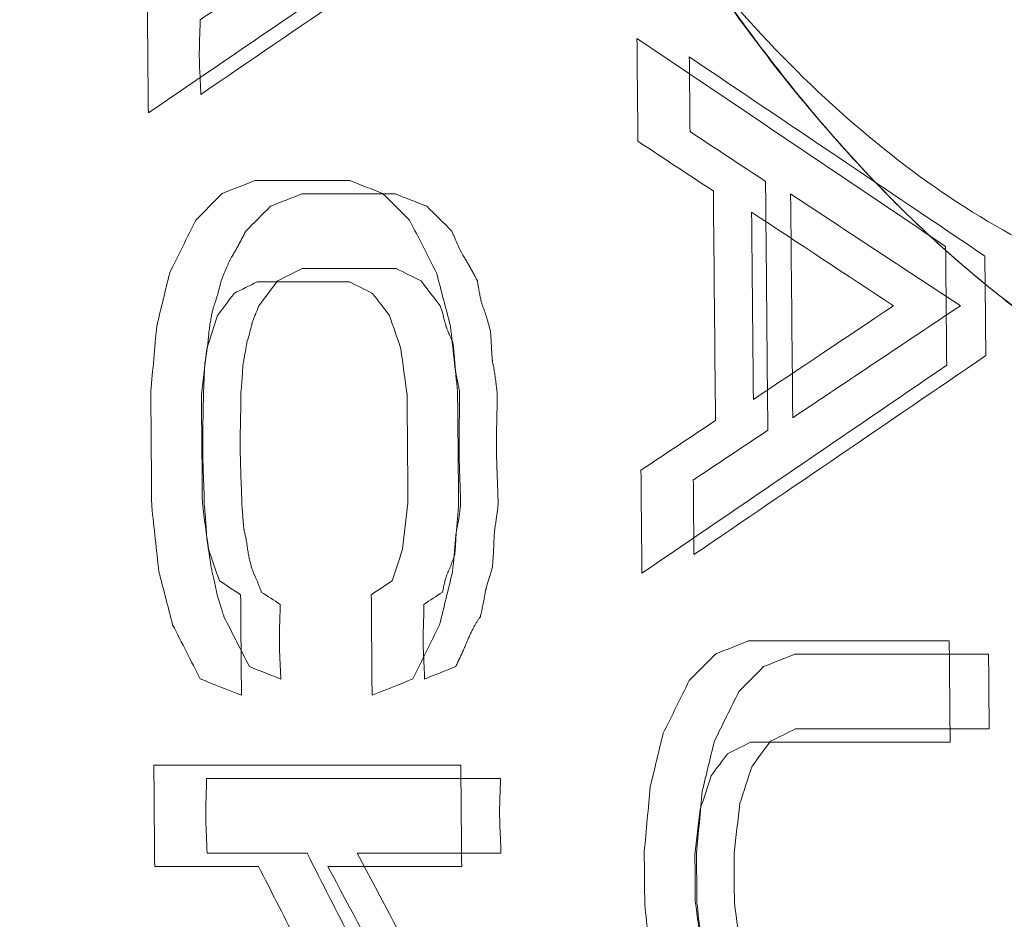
# Model space of a CAD drawing. Header units: millimetres. Extents: x -10 to 594, y 0 to 420.
# Tile 402 of 656: x 203.805 to 203.93, y 281.592 to 281.707. Entities that reach past the tile are written whole.
import ezdxf

# ---------------------------------------------------------------- set-up
doc = ezdxf.new("R2010")
doc.units = ezdxf.units.MM
doc.layers.add('1', color=7, linetype='Continuous', true_color=0xffffff)

msp = doc.modelspace()

# ---------------------------------------------------------------- linework, layer by layer
at = {"layer": '1', "color": 155, "linetype": 'Continuous', "lineweight": 18}
for points, knots in [([(203.87674, 278.47357), (203.79781, 278.47341), (203.64099, 278.50646), (203.34149, 278.70034), (203.01215, 279.17146), (202.74375, 280.01789), (202.64785, 281.01625), (202.74375, 282.01461), (203.01215, 282.86104), (203.34149, 283.33215), (203.64099, 283.52603), (203.79781, 283.55909), (203.87674, 283.55892)], [0, 0, 0, 0, 0.0625, 0.125, 0.25, 0.375, 0.5, 0.625, 0.75, 0.875, 0.9375, 1, 1, 1, 1]), ([(203.87674, 283.55892), (203.79781, 283.55909), (203.64099, 283.52603), (203.34149, 283.33215), (203.01215, 282.86104), (202.74375, 282.01461), (202.64785, 281.01625), (202.74375, 280.01789), (203.01215, 279.17146), (203.34149, 278.70034), (203.64099, 278.50646), (203.79781, 278.47341), (203.87674, 278.47357)], [0, 0, 0, 0, 0.0625, 0.125, 0.25, 0.375, 0.5, 0.625, 0.75, 0.875, 0.9375, 1, 1, 1, 1]), ([(203.89065, 278.4889), (203.81225, 278.48873), (203.6565, 278.52159), (203.35905, 278.7143), (203.032, 279.18258), (202.76552, 280.0239), (202.67033, 281.01625), (202.76552, 282.00859), (203.032, 282.84992), (203.35905, 283.31819), (203.6565, 283.51091), (203.81225, 283.54376), (203.89065, 283.54359)], [0, 0, 0, 0, 0.0625, 0.125, 0.25, 0.375, 0.5, 0.625, 0.75, 0.875, 0.9375, 1, 1, 1, 1]), ([(203.89065, 283.54359), (203.81225, 283.54376), (203.6565, 283.51091), (203.35905, 283.31819), (203.032, 282.84992), (202.76552, 282.00859), (202.67033, 281.01625), (202.76552, 280.0239), (203.032, 279.18258), (203.35905, 278.7143), (203.6565, 278.52159), (203.81225, 278.48873), (203.89065, 278.4889)], [0, 0, 0, 0, 0.0625, 0.125, 0.25, 0.375, 0.5, 0.625, 0.75, 0.875, 0.9375, 1, 1, 1, 1]), ([(203.9277, 283.34978), (203.85515, 283.34994), (203.71099, 283.3196), (203.43567, 283.14166), (203.13328, 282.7093), (202.88785, 281.93249), (202.80052, 281.01625), (202.88785, 280.1), (203.13328, 279.32319), (203.43567, 278.89083), (203.71099, 278.71289), (203.85515, 278.68255), (203.9277, 278.68271)], [0, 0, 0, 0, 0.0625, 0.125, 0.25, 0.375, 0.5, 0.625, 0.75, 0.875, 0.9375, 1, 1, 1, 1]), ([(203.9277, 278.68271), (203.85515, 278.68255), (203.71099, 278.71289), (203.43567, 278.89083), (203.13328, 279.32319), (202.88785, 280.1), (202.80052, 281.01625), (202.88785, 281.93249), (203.13328, 282.7093), (203.43567, 283.14166), (203.71099, 283.3196), (203.85515, 283.34994), (203.9277, 283.34978)], [0, 0, 0, 0, 0.0625, 0.125, 0.25, 0.375, 0.5, 0.625, 0.75, 0.875, 0.9375, 1, 1, 1, 1]), ([(204.40352, 278.79375), (204.33394, 278.7936), (204.19588, 278.82249), (203.93276, 278.99196), (203.64432, 279.40375), (203.41025, 280.1436), (203.32698, 281.01625), (203.41025, 281.88889), (203.64432, 282.62874), (203.93276, 283.04053), (204.19588, 283.21), (204.33394, 283.23889), (204.40352, 283.23875)], [0, 0, 0, 0, 0.0625, 0.125, 0.25, 0.375, 0.5, 0.625, 0.75, 0.875, 0.9375, 1, 1, 1, 1]), ([(204.40352, 283.23875), (204.40271, 283.23875), (204.40107, 283.23875), (204.39862, 283.23873), (204.39617, 283.23871), (204.39372, 283.23867), (204.39127, 283.23862), (204.38882, 283.23856), (204.38637, 283.23849), (204.38392, 283.23841), (204.38148, 283.23831), (204.37903, 283.2382), (204.37658, 283.23808), (204.37414, 283.23795), (204.37169, 283.23781), (204.36925, 283.23765), (204.36681, 283.23748), (204.36437, 283.2373), (204.36193, 283.23711), (204.35949, 283.23691), (204.35705, 283.23669), (204.35461, 283.23646), (204.35217, 283.23622), (204.34973, 283.23597), (204.34729, 283.23571), (204.34486, 283.23543), (204.34242, 283.23515), (204.33999, 283.23485), (204.33755, 283.23453), (204.33512, 283.23421), (204.33269, 283.23388), (204.33026, 283.23353), (204.32782, 283.23317), (204.32539, 283.2328), (204.32296, 283.23242), (204.32053, 283.23202), (204.31811, 283.23161), (204.31568, 283.2312), (204.31325, 283.23076), (204.31082, 283.23032), (204.3084, 283.22987), (204.30597, 283.2294), (204.30355, 283.22892), (204.30113, 283.22843), (204.2987, 283.22793), (204.29628, 283.22741), (204.29386, 283.22689), (204.29144, 283.22635), (204.28902, 283.2258), (204.2866, 283.22524), (204.28418, 283.22466), (204.28176, 283.22408), (204.27934, 283.22348), (204.27692, 283.22287), (204.27451, 283.22225), (204.27209, 283.22161), (204.26968, 283.22097), (204.26726, 283.22031), (204.26485, 283.21964), (204.26243, 283.21896), (204.26002, 283.21827), (204.25761, 283.21756), (204.2552, 283.21684), (204.25279, 283.21611), (204.25038, 283.21537), (204.24797, 283.21462), (204.24556, 283.21385), (204.24315, 283.21308), (204.24074, 283.21229), (204.23834, 283.21149), (204.23593, 283.21067), (204.23352, 283.20985), (204.23112, 283.20901), (204.22871, 283.20816), (204.22631, 283.2073), (204.22391, 283.20643), (204.2215, 283.20555), (204.2191, 283.20465), (204.2167, 283.20374), (204.2143, 283.20282), (204.2119, 283.20189), (204.2095, 283.20094), (204.2071, 283.19999), (204.2047, 283.19902), (204.2023, 283.19804), (204.1999, 283.19705), (204.18479, 283.19072), (204.15713, 283.17787), (204.1173, 283.15582), (204.07802, 283.13051), (204.03929, 283.10193), (203.99797, 283.06746), (203.95432, 283.02621), (203.90866, 282.97716), (203.86414, 282.9233), (203.82084, 282.86476), (203.77892, 282.80184), (203.73854, 282.73473), (203.69979, 282.66355), (203.6627, 282.5884), (203.62734, 282.50947), (203.59381, 282.42691), (203.56215, 282.34083), (203.52913, 282.2415), (203.49572, 282.1281), (203.46318, 281.99979), (203.43707, 281.87842), (203.41636, 281.76547), (203.40009, 281.66198), (203.38623, 281.55674), (203.37481, 281.44998), (203.36586, 281.34218), (203.35944, 281.23381), (203.35559, 281.12513), (203.35431, 281.01625), (203.35559, 280.90737), (203.35944, 280.79869), (203.36586, 280.69032), (203.37481, 280.58252), (203.38623, 280.47576), (203.40009, 280.37052), (203.41635, 280.26703), (203.435, 280.16536), (203.45597, 280.06574), (203.47923, 279.96839), (203.50473, 279.87344), (203.53242, 279.78108), (203.56215, 279.69166), (203.5938, 279.60559), (203.62734, 279.52303), (203.66269, 279.44409), (203.69978, 279.36894), (203.73854, 279.29777), (203.77891, 279.23066), (203.82084, 279.16773), (203.86414, 279.1092), (203.90865, 279.05534), (203.95432, 279.00629), (204.00109, 278.96208), (204.04887, 278.92281), (204.09755, 278.8886), (204.14711, 278.8595), (204.18209, 278.84287), (204.20193, 278.8346), (204.20637, 278.83279), (204.2108, 278.83103), (204.21523, 278.8293), (204.21967, 278.82762), (204.22411, 278.82598), (204.22855, 278.82438), (204.233, 278.82282), (204.23744, 278.8213), (204.24189, 278.81982), (204.24634, 278.81838), (204.25079, 278.81698), (204.25525, 278.81563), (204.2597, 278.81431), (204.26416, 278.81304), (204.26862, 278.8118), (204.27309, 278.81061), (204.27755, 278.80946), (204.28202, 278.80834), (204.28649, 278.80727), (204.29096, 278.80624), (204.29543, 278.80525), (204.29991, 278.8043), (204.30439, 278.8034), (204.30887, 278.80253), (204.31335, 278.8017), (204.31784, 278.80092), (204.32233, 278.80017), (204.32682, 278.79947), (204.33131, 278.79881), (204.33581, 278.79818), (204.3403, 278.7976), (204.3448, 278.79706), (204.34931, 278.79656), (204.35381, 278.7961), (204.35832, 278.79568), (204.36283, 278.7953), (204.36734, 278.79497), (204.37185, 278.79467), (204.37637, 278.79442), (204.38089, 278.7942), (204.38541, 278.79403), (204.38994, 278.79389), (204.39446, 278.7938), (204.39899, 278.79375), (204.40201, 278.79375), (204.40352, 278.79375)], [0, 0, 0, 0, 0.000746, 0.001492, 0.002237, 0.002983, 0.003728, 0.004473, 0.005218, 0.005962, 0.006707, 0.007451, 0.008195, 0.008939, 0.009683, 0.010427, 0.01117, 0.011913, 0.012657, 0.0134, 0.014143, 0.014885, 0.015628, 0.016371, 0.017113, 0.017855, 0.018598, 0.01934, 0.020082, 0.020824, 0.021566, 0.022307, 0.023049, 0.023791, 0.024532, 0.025274, 0.026015, 0.026757, 0.027498, 0.028239, 0.02898, 0.029722, 0.030463, 0.031204, 0.031945, 0.032686, 0.033427, 0.034168, 0.034909, 0.03565, 0.036391, 0.037132, 0.037874, 0.038615, 0.039356, 0.040097, 0.040838, 0.041579, 0.04232, 0.043062, 0.043803, 0.044545, 0.045286, 0.046027, 0.046769, 0.047511, 0.048252, 0.048994, 0.049736, 0.050478, 0.05122, 0.051962, 0.052705, 0.053447, 0.054189, 0.054932, 0.055675, 0.056418, 0.057161, 0.057904, 0.058647, 0.05939, 0.060134, 0.060878, 0.061621, 0.062365, 0.06311, 0.075698, 0.088229, 0.100725, 0.113207, 0.125697, 0.14129, 0.156857, 0.172441, 0.188081, 0.20372, 0.219302, 0.234867, 0.250452, 0.266047, 0.281627, 0.297231, 0.312895, 0.333766, 0.354549, 0.375329, 0.390906, 0.406468, 0.422052, 0.437697, 0.453344, 0.468917, 0.484456, 0.499999, 0.515541, 0.531079, 0.546652, 0.5623, 0.577944, 0.593528, 0.60909, 0.624668, 0.640257, 0.655835, 0.67144, 0.687107, 0.70277, 0.718373, 0.733954, 0.74955, 0.765134, 0.780698, 0.796281, 0.811921, 0.82756, 0.843143, 0.858711, 0.874306, 0.889914, 0.905519, 0.921164, 0.93689, 0.938265, 0.93964, 0.941013, 0.942387, 0.94376, 0.945132, 0.946504, 0.947876, 0.949247, 0.950618, 0.951989, 0.953359, 0.954729, 0.956099, 0.957469, 0.958839, 0.960208, 0.961578, 0.962947, 0.964317, 0.965686, 0.967055, 0.968425, 0.969794, 0.971164, 0.972534, 0.973903, 0.975274, 0.976644, 0.978014, 0.979385, 0.980756, 0.982128, 0.9835, 0.984872, 0.986244, 0.987618, 0.988991, 0.990365, 0.99174, 0.993115, 0.994491, 0.995867, 0.997244, 0.998622, 1, 1, 1, 1]), ([(203.82788, 281.70681), (203.82788, 281.70672), (203.82788, 281.70653), (203.82788, 281.70622), (203.82787, 281.70585), (203.82786, 281.70542), (203.82784, 281.70494), (203.82782, 281.70439), (203.8278, 281.70379), (203.82779, 281.70318), (203.82778, 281.7026), (203.82778, 281.70184), (203.82781, 281.70087), (203.82786, 281.69982), (203.82791, 281.69892), (203.82794, 281.69826), (203.82796, 281.69773), (203.82797, 281.69742), (203.82797, 281.69728)], [0, 0, 0, 0, 0.026864, 0.059661, 0.098407, 0.143112, 0.193783, 0.250425, 0.318043, 0.382216, 0.442978, 0.500371, 0.618158, 0.750124, 0.832622, 0.90175, 0.95753, 1, 1, 1, 1]), ([(203.8528, 281.68458), (203.85001, 281.68458), (203.84602, 281.68458), (203.84203, 281.68458), (203.84084, 281.68458)], [0, 0, 0, 0, 0.7, 1, 1, 1, 1]), ([(203.8337, 281.67982), (203.83361, 281.67964), (203.83343, 281.67928), (203.83316, 281.67875), (203.83289, 281.67823), (203.83261, 281.67774), (203.83234, 281.67725), (203.8321, 281.67684), (203.8319, 281.67649), (203.83173, 281.67618), (203.83156, 281.67585), (203.8314, 281.6755), (203.83123, 281.67513), (203.83106, 281.67475), (203.8309, 281.67434), (203.83073, 281.67391), (203.83062, 281.67362), (203.83057, 281.67347)], [0, 0, 0, 0, 0.086139, 0.171177, 0.255132, 0.338023, 0.419869, 0.50069, 0.550497, 0.601619, 0.654106, 0.708003, 0.763351, 0.820191, 0.878557, 0.938483, 1, 1, 1, 1]), ([(203.86326, 281.67347), (203.86316, 281.67365), (203.86298, 281.67402), (203.86269, 281.67454), (203.86241, 281.67506), (203.86213, 281.67555), (203.86185, 281.67603), (203.8616, 281.67643), (203.86139, 281.67678), (203.86122, 281.67709), (203.86104, 281.67742), (203.86087, 281.67776), (203.8607, 281.67813), (203.86053, 281.67853), (203.86036, 281.67894), (203.86018, 281.67937), (203.86007, 281.67967), (203.86001, 281.67982)], [0, 0, 0, 0, 0.086397, 0.171589, 0.255595, 0.338438, 0.420138, 0.50072, 0.549992, 0.6007, 0.652899, 0.70664, 0.761971, 0.818935, 0.877571, 0.937915, 1, 1, 1, 1]), ([(203.84092, 281.67506), (203.84212, 281.67506), (203.8461, 281.67506), (203.85009, 281.67506), (203.85288, 281.67506)], [0, 0, 0, 0, 0.3, 1, 1, 1, 1]), ([(203.83057, 281.67347), (203.83052, 281.67327), (203.83043, 281.67289), (203.83028, 281.67233), (203.83013, 281.67181), (203.82999, 281.67131), (203.82984, 281.67085), (203.82972, 281.67049), (203.82963, 281.67022), (203.82956, 281.67001), (203.8295, 281.66978), (203.82944, 281.66952), (203.82938, 281.66925), (203.82932, 281.66895), (203.82926, 281.66863), (203.8292, 281.66828), (203.82914, 281.66792), (203.82909, 281.66753), (203.82905, 281.66726), (203.82903, 281.66712)], [0, 0, 0, 0, 0.092332, 0.181001, 0.266058, 0.347561, 0.425575, 0.500177, 0.531738, 0.565893, 0.602727, 0.642311, 0.6847, 0.729939, 0.778066, 0.829111, 0.883101, 0.940058, 1, 1, 1, 1]), ([(203.86491, 281.66712), (203.86486, 281.66729), (203.86478, 281.66762), (203.86464, 281.66811), (203.86451, 281.66857), (203.86437, 281.669), (203.86424, 281.66941), (203.86411, 281.6698), (203.86399, 281.6701), (203.8639, 281.67035), (203.86384, 281.67055), (203.86377, 281.67078), (203.86371, 281.67103), (203.86365, 281.67131), (203.86358, 281.67161), (203.86352, 281.67194), (203.86345, 281.67228), (203.86339, 281.67266), (203.86332, 281.67306), (203.86328, 281.67333), (203.86326, 281.67347)], [0, 0, 0, 0, 0.079863, 0.156843, 0.230975, 0.302298, 0.370857, 0.436699, 0.499882, 0.530605, 0.564076, 0.60039, 0.639627, 0.681846, 0.727097, 0.77542, 0.826846, 0.881404, 0.939116, 1, 1, 1, 1]), ([(203.83383, 281.66553), (203.83385, 281.66561), (203.8339, 281.66577), (203.83398, 281.66602), (203.83405, 281.66628), (203.83413, 281.66655), (203.8342, 281.66683), (203.83428, 281.66712), (203.83435, 281.66742), (203.83443, 281.66773), (203.83448, 281.66798), (203.83453, 281.66815), (203.83457, 281.66827), (203.83462, 281.6684), (203.83468, 281.66856), (203.83475, 281.66875), (203.83484, 281.66896), (203.83495, 281.66922), (203.83508, 281.66952), (203.83521, 281.66982), (203.8353, 281.67007), (203.83536, 281.67023), (203.83538, 281.6703)], [0, 0, 0, 0, 0.049202, 0.099905, 0.152127, 0.20589, 0.261209, 0.3181, 0.376578, 0.436656, 0.498347, 0.516307, 0.540091, 0.569797, 0.605474, 0.64715, 0.694843, 0.748564, 0.831488, 0.901004, 0.95715, 1, 1, 1, 1]), ([(203.8585, 281.6703), (203.85853, 281.67022), (203.85858, 281.67006), (203.85866, 281.66981), (203.85874, 281.66955), (203.85883, 281.66928), (203.85891, 281.669), (203.85899, 281.66871), (203.85907, 281.66841), (203.85915, 281.6681), (203.85921, 281.66785), (203.85926, 281.66768), (203.85929, 281.66757), (203.85935, 281.66743), (203.85941, 281.66727), (203.85949, 281.66708), (203.85958, 281.66687), (203.8597, 281.66661), (203.85983, 281.66631), (203.85996, 281.66601), (203.86006, 281.66576), (203.86012, 281.6656), (203.86014, 281.66553)], [0, 0, 0, 0, 0.049467, 0.100378, 0.152749, 0.206599, 0.261942, 0.318792, 0.377163, 0.437067, 0.498514, 0.516309, 0.539995, 0.569657, 0.60534, 0.647066, 0.694851, 0.748706, 0.831539, 0.901005, 0.957137, 1, 1, 1, 1]), ([(203.82903, 281.66712), (203.82901, 281.66697), (203.82899, 281.66666), (203.82894, 281.66622), (203.8289, 281.6658), (203.82885, 281.6654), (203.82881, 281.66502), (203.82876, 281.66466), (203.82872, 281.66433), (203.82867, 281.66402), (203.82863, 281.66372), (203.82858, 281.66346), (203.82854, 281.66326), (203.82852, 281.66311), (203.8285, 281.66299), (203.82849, 281.66284), (203.82848, 281.66265), (203.82846, 281.66243), (203.82845, 281.66217), (203.82844, 281.66188), (203.82842, 281.66155), (203.8284, 281.6611), (203.82838, 281.66057), (203.82835, 281.66001), (203.82833, 281.65956), (203.82831, 281.6593), (203.8283, 281.65918)], [0, 0, 0, 0, 0.058501, 0.114373, 0.167621, 0.218255, 0.266282, 0.311714, 0.354564, 0.394847, 0.432582, 0.46779, 0.500499, 0.51125, 0.526175, 0.545338, 0.568767, 0.59648, 0.628485, 0.664788, 0.705394, 0.750305, 0.832734, 0.901807, 0.957546, 1, 1, 1, 1]), ([(203.86578, 281.65918), (203.86576, 281.65934), (203.86572, 281.65965), (203.86567, 281.6601), (203.86562, 281.66052), (203.86557, 281.66092), (203.86551, 281.6613), (203.86546, 281.66166), (203.86541, 281.66199), (203.86536, 281.6623), (203.86531, 281.66258), (203.86526, 281.66284), (203.86521, 281.66303), (203.86519, 281.66316), (203.86517, 281.66327), (203.86516, 281.66339), (203.86514, 281.66355), (203.86513, 281.66374), (203.86511, 281.66396), (203.8651, 281.6642), (203.86508, 281.66447), (203.86506, 281.66478), (203.86504, 281.66521), (203.86501, 281.66573), (203.86498, 281.66629), (203.86495, 281.66674), (203.86492, 281.66701), (203.86491, 281.66712)], [0, 0, 0, 0, 0.059308, 0.115812, 0.16952, 0.22044, 0.268584, 0.313963, 0.356593, 0.396492, 0.433682, 0.468189, 0.500048, 0.509542, 0.522397, 0.538676, 0.55841, 0.581615, 0.6083, 0.638474, 0.67214, 0.709302, 0.749963, 0.832574, 0.901761, 0.957552, 1, 1, 1, 1]), ([(203.83308, 281.65918), (203.83309, 281.65927), (203.83311, 281.65944), (203.83314, 281.65972), (203.83317, 281.66003), (203.83319, 281.66036), (203.83322, 281.66072), (203.83325, 281.66111), (203.83327, 281.66152), (203.8333, 281.66197), (203.83331, 281.66231), (203.83333, 281.66254), (203.83334, 281.66267), (203.83336, 281.66283), (203.83339, 281.66301), (203.83343, 281.66322), (203.83347, 281.66345), (203.83351, 281.66371), (203.83358, 281.66406), (203.83365, 281.66446), (203.83373, 281.66489), (203.83379, 281.66523), (203.83381, 281.66544), (203.83383, 281.66553)], [0, 0, 0, 0, 0.039322, 0.082646, 0.129992, 0.181376, 0.236812, 0.296308, 0.359873, 0.427514, 0.499236, 0.515692, 0.536293, 0.561106, 0.59017, 0.623509, 0.661138, 0.703067, 0.749305, 0.832073, 0.901411, 0.957361, 1, 1, 1, 1]), ([(203.86014, 281.66553), (203.86015, 281.66545), (203.86017, 281.66527), (203.86021, 281.66499), (203.86024, 281.66468), (203.86027, 281.66435), (203.8603, 281.66398), (203.86034, 281.6636), (203.86037, 281.66318), (203.8604, 281.66274), (203.86043, 281.66239), (203.86045, 281.66215), (203.86047, 281.66199), (203.8605, 281.6618), (203.86054, 281.66158), (203.86059, 281.66132), (203.86064, 281.66104), (203.86072, 281.66067), (203.8608, 281.66025), (203.86089, 281.65983), (203.86095, 281.65948), (203.86098, 281.65927), (203.86099, 281.65918)], [0, 0, 0, 0, 0.039808, 0.083513, 0.131134, 0.182686, 0.238182, 0.29763, 0.361039, 0.428416, 0.499764, 0.51868, 0.543101, 0.573113, 0.608758, 0.650063, 0.697043, 0.749712, 0.832299, 0.901513, 0.957389, 1, 1, 1, 1]), ([(203.8283, 281.65918), (203.8283, 281.65906), (203.8283, 281.65877), (203.8283, 281.6583), (203.82829, 281.65775), (203.82828, 281.65711), (203.82827, 281.65639), (203.82825, 281.65555), (203.82823, 281.65466), (203.82822, 281.65374), (203.82822, 281.65287), (203.82822, 281.65174), (203.82825, 281.65028), (203.8283, 281.6487), (203.82835, 281.64735), (203.82839, 281.64636), (203.82841, 281.64557), (203.82841, 281.6451), (203.82842, 281.6449)], [0, 0, 0, 0, 0.026778, 0.059523, 0.098242, 0.142939, 0.193616, 0.250276, 0.317814, 0.381986, 0.442806, 0.500291, 0.618027, 0.75016, 0.832608, 0.901725, 0.957517, 1, 1, 1, 1]), ([(203.8332, 281.6449), (203.8332, 281.64502), (203.8332, 281.64531), (203.83319, 281.64578), (203.83317, 281.64633), (203.83315, 281.64696), (203.83312, 281.64769), (203.83309, 281.64852), (203.83306, 281.64941), (203.83303, 281.65033), (203.83301, 281.6512), (203.833, 281.65232), (203.833, 281.65379), (203.83303, 281.65537), (203.83306, 281.65672), (203.83307, 281.65771), (203.83308, 281.65851), (203.83308, 281.65898), (203.83308, 281.65918)], [0, 0, 0, 0, 0.026851, 0.05961, 0.098284, 0.142877, 0.193393, 0.249834, 0.317662, 0.381905, 0.442579, 0.499701, 0.617941, 0.749707, 0.832465, 0.901759, 0.957598, 1, 1, 1, 1]), ([(203.86099, 281.65918), (203.86099, 281.65906), (203.86099, 281.65877), (203.86099, 281.6583), (203.86098, 281.65775), (203.86097, 281.65711), (203.86096, 281.65639), (203.86094, 281.65555), (203.86093, 281.65466), (203.86092, 281.65374), (203.86091, 281.65287), (203.86092, 281.65174), (203.86094, 281.65028), (203.861, 281.6487), (203.86105, 281.64735), (203.86108, 281.64636), (203.8611, 281.64557), (203.86111, 281.6451), (203.86111, 281.6449)], [0, 0, 0, 0, 0.026782, 0.05953, 0.098252, 0.142951, 0.193631, 0.250294, 0.317833, 0.382005, 0.442825, 0.500309, 0.618042, 0.75017, 0.832616, 0.901729, 0.957519, 1, 1, 1, 1]), ([(203.8659, 281.6449), (203.8659, 281.64502), (203.86589, 281.64531), (203.86588, 281.64578), (203.86587, 281.64633), (203.86584, 281.64696), (203.86582, 281.64769), (203.86578, 281.64852), (203.86575, 281.64941), (203.86572, 281.65033), (203.8657, 281.6512), (203.86569, 281.65232), (203.86569, 281.65379), (203.86572, 281.65537), (203.86575, 281.65672), (203.86577, 281.65771), (203.86578, 281.65851), (203.86578, 281.65898), (203.86578, 281.65918)], [0, 0, 0, 0, 0.02685, 0.059607, 0.098279, 0.142871, 0.193385, 0.249823, 0.317649, 0.38189, 0.442562, 0.499683, 0.617921, 0.749688, 0.83245, 0.901749, 0.957592, 1, 1, 1, 1]), ([(203.82842, 281.6449), (203.82843, 281.64479), (203.82845, 281.64456), (203.82849, 281.64421), (203.82852, 281.64382), (203.82855, 281.6434), (203.82859, 281.64295), (203.82862, 281.64248), (203.82866, 281.64197), (203.82869, 281.64143), (203.82871, 281.64101), (203.82874, 281.6407), (203.82876, 281.64051), (203.82879, 281.64027), (203.82883, 281.63999), (203.82887, 281.63967), (203.82893, 281.6393), (203.82901, 281.63883), (203.82909, 281.6383), (203.82917, 281.63777), (203.82924, 281.63733), (203.82927, 281.63707), (203.82928, 281.63696)], [0, 0, 0, 0, 0.040698, 0.085088, 0.133182, 0.184991, 0.24052, 0.299777, 0.362766, 0.429491, 0.499956, 0.51873, 0.543094, 0.573098, 0.608768, 0.65012, 0.697164, 0.749905, 0.832445, 0.901622, 0.95746, 1, 1, 1, 1]), ([(203.83405, 281.63855), (203.83404, 281.63867), (203.834, 281.63891), (203.83395, 281.63926), (203.8339, 281.6396), (203.83385, 281.63992), (203.8338, 281.64022), (203.83375, 281.6405), (203.8337, 281.64076), (203.83365, 281.64101), (203.8336, 281.64124), (203.83355, 281.64145), (203.83351, 281.6416), (203.83348, 281.64172), (203.83347, 281.64181), (203.83345, 281.64194), (203.83344, 281.64209), (203.83342, 281.64227), (203.8334, 281.64248), (203.83338, 281.64271), (203.83336, 281.64298), (203.83334, 281.64335), (203.83331, 281.64378), (203.83327, 281.64423), (203.83324, 281.64459), (203.83321, 281.6448), (203.8332, 281.6449)], [0, 0, 0, 0, 0.058214, 0.113836, 0.166878, 0.217351, 0.265269, 0.310647, 0.353505, 0.393865, 0.431753, 0.467202, 0.500251, 0.511215, 0.526259, 0.545481, 0.568926, 0.596618, 0.628572, 0.664797, 0.7053, 0.750085, 0.832648, 0.901792, 0.957552, 1, 1, 1, 1]), ([(203.86111, 281.6449), (203.8611, 281.64477), (203.86107, 281.64453), (203.86103, 281.64418), (203.86098, 281.64384), (203.86094, 281.64352), (203.86089, 281.64322), (203.86085, 281.64294), (203.8608, 281.64267), (203.86075, 281.64243), (203.86071, 281.6422), (203.86066, 281.64198), (203.86062, 281.64183), (203.8606, 281.64171), (203.86059, 281.64162), (203.86057, 281.64149), (203.86056, 281.64134), (203.86054, 281.64116), (203.86053, 281.64095), (203.86052, 281.64072), (203.8605, 281.64045), (203.86048, 281.64009), (203.86046, 281.63966), (203.86043, 281.63921), (203.8604, 281.63885), (203.86038, 281.63864), (203.86037, 281.63855)], [0, 0, 0, 0, 0.058182, 0.113788, 0.16683, 0.217319, 0.265268, 0.310693, 0.353613, 0.39405, 0.432031, 0.467588, 0.500759, 0.511606, 0.526563, 0.545724, 0.569133, 0.596814, 0.628779, 0.665039, 0.705599, 0.750464, 0.832842, 0.901862, 0.957558, 1, 1, 1, 1]), ([(203.86517, 281.63696), (203.86518, 281.63706), (203.8652, 281.63728), (203.86522, 281.63763), (203.86525, 281.63801), (203.86528, 281.63843), (203.8653, 281.63887), (203.86533, 281.63935), (203.86535, 281.63987), (203.86537, 281.64041), (203.86539, 281.64083), (203.8654, 281.64113), (203.86542, 281.64129), (203.86544, 281.64149), (203.86547, 281.64172), (203.8655, 281.64198), (203.86554, 281.64227), (203.86559, 281.6426), (203.86565, 281.64304), (203.86573, 281.64355), (203.8658, 281.64409), (203.86586, 281.64452), (203.86589, 281.64478), (203.8659, 281.6449)], [0, 0, 0, 0, 0.039405, 0.082811, 0.13023, 0.181675, 0.237152, 0.29667, 0.360233, 0.427845, 0.499511, 0.515982, 0.536621, 0.561472, 0.590562, 0.623906, 0.661515, 0.703395, 0.749552, 0.832289, 0.901587, 0.957473, 1, 1, 1, 1]), ([(203.83569, 281.63378), (203.83564, 281.63393), (203.83554, 281.63421), (203.83538, 281.63462), (203.83523, 281.63501), (203.83508, 281.63537), (203.83493, 281.63571), (203.8348, 281.63598), (203.8347, 281.63619), (203.83463, 281.63637), (203.83456, 281.63657), (203.83449, 281.63679), (203.83441, 281.63703), (203.83434, 281.63729), (203.83427, 281.63757), (203.8342, 281.63788), (203.83412, 281.6382), (203.83408, 281.63843), (203.83405, 281.63855)], [0, 0, 0, 0, 0.090854, 0.178622, 0.263366, 0.345155, 0.424067, 0.500187, 0.536947, 0.576378, 0.618615, 0.663769, 0.711928, 0.763166, 0.817545, 0.875116, 0.935922, 1, 1, 1, 1]), ([(203.86037, 281.63855), (203.86032, 281.6384), (203.86023, 281.63812), (203.86008, 281.63771), (203.85994, 281.63732), (203.85979, 281.63696), (203.85965, 281.63661), (203.85952, 281.63635), (203.85943, 281.63613), (203.85936, 281.63595), (203.85929, 281.63575), (203.85922, 281.63553), (203.85915, 281.63529), (203.85908, 281.63503), (203.85902, 281.63475), (203.85895, 281.63444), (203.85888, 281.63412), (203.85884, 281.6339), (203.85882, 281.63378)], [0, 0, 0, 0, 0.090727, 0.178432, 0.263176, 0.345028, 0.424064, 0.500371, 0.537397, 0.577033, 0.619412, 0.664642, 0.712814, 0.764001, 0.818265, 0.875658, 0.936224, 1, 1, 1, 1]), ([(203.82928, 281.63696), (203.82931, 281.63685), (203.82936, 281.63664), (203.82944, 281.63631), (203.82952, 281.63597), (203.8296, 281.63562), (203.82968, 281.63526), (203.82976, 281.63488), (203.82984, 281.63449), (203.82992, 281.63409), (203.82998, 281.63377), (203.83003, 281.63354), (203.83007, 281.63339), (203.83012, 281.6332), (203.83019, 281.63299), (203.83027, 281.63273), (203.83036, 281.63244), (203.83048, 281.63208), (203.83061, 281.63167), (203.83074, 281.63125), (203.83085, 281.6309), (203.8309, 281.6307), (203.83093, 281.63061)], [0, 0, 0, 0, 0.049149, 0.099854, 0.152126, 0.205977, 0.261417, 0.318455, 0.3771, 0.437359, 0.49924, 0.517057, 0.540784, 0.570479, 0.606168, 0.647868, 0.69559, 0.74934, 0.832022, 0.901342, 0.95732, 1, 1, 1, 1]), ([(203.86363, 281.63061), (203.86365, 281.63071), (203.8637, 281.63092), (203.86377, 281.63125), (203.86385, 281.63158), (203.86392, 281.63194), (203.86399, 281.6323), (203.86407, 281.63268), (203.86414, 281.63308), (203.86421, 281.63348), (203.86426, 281.6338), (203.86431, 281.63401), (203.86434, 281.63414), (203.86438, 281.63429), (203.86443, 281.63447), (203.86449, 281.63468), (203.86455, 281.63491), (203.86463, 281.63516), (203.86474, 281.63551), (203.86487, 281.6359), (203.86499, 281.63632), (203.86509, 281.63666), (203.86515, 281.63687), (203.86517, 281.63696)], [0, 0, 0, 0, 0.048522, 0.098744, 0.150679, 0.204341, 0.259743, 0.316895, 0.375808, 0.436491, 0.498952, 0.514473, 0.534428, 0.558871, 0.58783, 0.621323, 0.65936, 0.701949, 0.749096, 0.831927, 0.901331, 0.957338, 1, 1, 1, 1]), ([(203.83817, 281.62267), (203.83817, 281.62276), (203.83816, 281.62295), (203.83816, 281.62326), (203.83814, 281.62363), (203.83812, 281.62405), (203.8381, 281.62453), (203.83807, 281.62508), (203.83804, 281.62568), (203.83802, 281.62629), (203.838, 281.62687), (203.83799, 281.62762), (203.838, 281.6286), (203.83803, 281.62965), (203.83806, 281.63055), (203.83808, 281.63121), (203.83809, 281.63175), (203.83809, 281.63206), (203.83809, 281.6322)], [0, 0, 0, 0, 0.026862, 0.059623, 0.098299, 0.142897, 0.193424, 0.249883, 0.317644, 0.381842, 0.442509, 0.49968, 0.617802, 0.749616, 0.832366, 0.901666, 0.957531, 1, 1, 1, 1]), ([(203.85644, 281.6322), (203.85644, 281.63211), (203.85644, 281.63192), (203.85643, 281.63161), (203.85642, 281.63124), (203.85641, 281.63081), (203.8564, 281.63033), (203.85638, 281.62977), (203.85636, 281.62918), (203.85635, 281.62856), (203.85634, 281.62798), (203.85634, 281.62723), (203.85636, 281.62626), (203.85641, 281.6252), (203.85646, 281.62431), (203.85649, 281.62365), (203.85651, 281.62312), (203.85651, 281.62281), (203.85651, 281.62267)], [0, 0, 0, 0, 0.026837, 0.059616, 0.098354, 0.143057, 0.193732, 0.250383, 0.317953, 0.382116, 0.4429, 0.500343, 0.61808, 0.750128, 0.832605, 0.901729, 0.957517, 1, 1, 1, 1]), ([(203.86049, 281.62426), (203.86057, 281.62443), (203.86074, 281.62477), (203.86099, 281.6253), (203.86124, 281.62585), (203.86149, 281.62641), (203.86174, 281.62698), (203.86197, 281.62754), (203.86219, 281.62805), (203.86239, 281.6285), (203.8626, 281.62892), (203.8628, 281.62931), (203.86301, 281.62968), (203.86321, 281.63002), (203.86342, 281.63033), (203.86356, 281.63052), (203.86363, 281.63061)], [0, 0, 0, 0, 0.08008, 0.161309, 0.243703, 0.327281, 0.412058, 0.498049, 0.567794, 0.635387, 0.700896, 0.764393, 0.82596, 0.885684, 0.943662, 1, 1, 1, 1]), ([(203.92846, 281.62585), (203.92142, 281.62585), (203.91318, 281.62585), (203.90494, 281.62585), (203.90375, 281.62585)], [0, 0, 0, 0, 0.854839, 1, 1, 1, 1]), ([(203.90383, 281.61632), (203.90502, 281.61632), (203.91326, 281.61632), (203.9215, 281.61632), (203.92854, 281.61632)], [0, 0, 0, 0, 0.145161, 1, 1, 1, 1]), ([(203.8287, 281.60997), (203.8287, 281.60989), (203.8287, 281.6097), (203.82869, 281.60938), (203.82869, 281.60901), (203.82868, 281.60859), (203.82866, 281.60811), (203.82864, 281.60755), (203.82863, 281.60695), (203.82861, 281.60634), (203.82861, 281.60576), (203.82861, 281.60501), (203.82863, 281.60403), (203.82867, 281.60298), (203.82872, 281.60208), (203.82874, 281.60142), (203.82876, 281.60089), (203.82877, 281.60058), (203.82877, 281.60045)], [0, 0, 0, 0, 0.026822, 0.059592, 0.098324, 0.143025, 0.1937, 0.250352, 0.317907, 0.382069, 0.442863, 0.500322, 0.618051, 0.750128, 0.832599, 0.901723, 0.957514, 1, 1, 1, 1]), ([(203.86619, 281.60997), (203.85914, 281.60997), (203.84665, 281.60997), (203.83415, 281.60997), (203.8287, 281.60997)], [0, 0, 0, 0, 0.56383, 1, 1, 1, 1]), ([(203.86626, 281.60045), (203.86626, 281.60053), (203.86626, 281.60072), (203.86625, 281.60103), (203.86624, 281.6014), (203.86622, 281.60183), (203.8662, 281.60231), (203.86617, 281.60286), (203.86614, 281.60345), (203.86611, 281.60407), (203.8661, 281.60464), (203.86609, 281.60539), (203.86609, 281.60637), (203.86612, 281.60743), (203.86616, 281.60833), (203.86618, 281.60899), (203.86619, 281.60952), (203.86619, 281.60984), (203.86619, 281.60997)], [0, 0, 0, 0, 0.026866, 0.05963, 0.098306, 0.142903, 0.193426, 0.24988, 0.317656, 0.38186, 0.442523, 0.49968, 0.617823, 0.74962, 0.832377, 0.901679, 0.957541, 1, 1, 1, 1])]:
    msp.add_open_spline(points, degree=3, knots=knots, dxfattribs=at)
for points, degree in [([(204.10836, 281.76004), (204.0843, 281.70705), (204.02143, 281.64967), (203.95337, 281.64966), (203.89048, 281.70702), (203.84235, 281.81302), (203.81629, 281.95153), (203.81629, 282.10145), (203.84233, 282.23999), (203.8664, 282.293)], 2), ([(203.8664, 282.293), (203.86244, 282.28428), (203.85491, 282.26599), (203.8449, 282.23623), (203.83625, 282.20446), (203.82906, 282.17097), (203.82339, 282.1361), (203.81931, 282.10016), (203.81684, 282.06352), (203.81601, 282.02652), (203.81684, 281.98953), (203.81931, 281.95288), (203.82339, 281.91695), (203.82906, 281.88207), (203.83625, 281.84859), (203.8449, 281.81682), (203.85491, 281.78706), (203.86621, 281.75962), (203.87867, 281.73474), (203.89218, 281.71267), (203.9066, 281.69363), (203.9218, 281.67779), (203.93764, 281.66531), (203.95395, 281.65631), (203.97058, 281.65088), (203.98738, 281.64906), (204.00418, 281.65088), (204.02081, 281.65631), (204.03713, 281.66531), (204.05296, 281.67779), (204.06816, 281.69363), (204.08259, 281.71267), (204.09609, 281.73474), (204.1044, 281.75132), (204.10836, 281.76004)], 3), ([(204.08557, 281.77351), (204.08181, 281.76523), (204.07392, 281.74949), (204.0611, 281.72854), (204.0474, 281.71045), (204.03297, 281.69542), (204.01793, 281.68357), (204.00245, 281.67502), (203.98665, 281.66986), (203.9707, 281.66814), (203.95476, 281.66986), (203.93896, 281.67502), (203.92347, 281.68357), (203.90844, 281.69542), (203.894, 281.71045), (203.88031, 281.72854), (203.86748, 281.74949), (203.85565, 281.77311), (203.84493, 281.79917), (203.83542, 281.82741), (203.82721, 281.85758), (203.82038, 281.88938), (203.815, 281.92249), (203.81112, 281.95661), (203.80878, 281.9914), (203.808, 282.02652), (203.80878, 282.06165), (203.81112, 282.09644), (203.815, 282.13056), (203.82038, 282.16367), (203.82721, 282.19547), (203.83542, 282.22563), (203.84493, 282.25388), (203.85208, 282.27126), (203.85584, 282.27954)], 3), ([(203.82797, 281.69728), (203.84038, 281.70575), (203.85279, 281.71422), (203.8652, 281.72268)], 3), ([(203.86015, 281.72146), (203.8472, 281.71261), (203.83424, 281.70377), (203.82128, 281.69492)], 3), ([(203.83739, 281.71316), (203.83422, 281.71104), (203.83105, 281.70892), (203.82788, 281.70681)], 3), ([(203.82128, 281.69492), (203.82124, 281.6993), (203.8212, 281.70367), (203.82116, 281.70804)], 3), ([(203.88361, 281.70441), (203.89673, 281.69556), (203.90986, 281.68672), (203.92298, 281.67787)], 3), ([(203.88373, 281.69129), (203.88369, 281.69566), (203.88365, 281.70003), (203.88361, 281.70441)], 3), ([(203.92799, 281.67665), (203.91542, 281.68511), (203.90286, 281.69358), (203.89029, 281.70205)], 3), ([(203.89029, 281.70205), (203.89032, 281.69887), (203.89035, 281.6957), (203.89038, 281.69252)], 3), ([(203.89038, 281.69252), (203.89359, 281.6904), (203.8968, 281.68829), (203.90001, 281.68617)], 3), ([(203.89336, 281.68494), (203.89015, 281.68705), (203.88694, 281.68917), (203.88373, 281.69129)], 3), ([(203.8307, 281.68462), (203.83209, 281.68518), (203.83348, 281.68573), (203.83486, 281.68628)], 3), ([(203.83486, 281.68628), (203.8389, 281.68628), (203.84294, 281.68628), (203.84698, 281.68628)], 3), ([(203.84698, 281.68628), (203.84838, 281.68573), (203.84977, 281.68518), (203.85117, 281.68462)], 3), ([(203.90001, 281.68617), (203.90011, 281.67559), (203.90021, 281.665), (203.9003, 281.65442)], 3), ([(203.82733, 281.68123), (203.82845, 281.68236), (203.82958, 281.68349), (203.8307, 281.68462)], 3), ([(203.84084, 281.68458), (203.83951, 281.68405), (203.83819, 281.68352), (203.83686, 281.683)], 3), ([(203.85117, 281.68462), (203.85231, 281.68349), (203.85346, 281.68236), (203.85461, 281.68123)], 3), ([(203.8568, 281.683), (203.85546, 281.68352), (203.85413, 281.68405), (203.8528, 281.68458)], 3), ([(203.89363, 281.65566), (203.89354, 281.66542), (203.89345, 281.67518), (203.89336, 281.68494)], 3), ([(203.90321, 281.68458), (203.91043, 281.67982), (203.91764, 281.67506), (203.92486, 281.6703)], 3), ([(203.90348, 281.65601), (203.90339, 281.66553), (203.9033, 281.67506), (203.90321, 281.68458)], 3), ([(203.83686, 281.683), (203.83581, 281.68194), (203.83476, 281.68088), (203.8337, 281.67982)], 3), ([(203.86001, 281.67982), (203.85894, 281.68088), (203.85787, 281.68194), (203.8568, 281.683)], 3), ([(203.89824, 281.68224), (203.89832, 281.67428), (203.89839, 281.66631), (203.89846, 281.65835)], 3), ([(203.91633, 281.6703), (203.9103, 281.67428), (203.90427, 281.67826), (203.89824, 281.68224)], 3), ([(203.824, 281.67449), (203.82511, 281.67674), (203.82622, 281.67898), (203.82733, 281.68123)], 3), ([(203.85461, 281.68123), (203.85575, 281.67898), (203.8569, 281.67674), (203.85805, 281.67449)], 3), ([(203.92298, 281.67787), (203.92303, 281.67282), (203.92307, 281.66777), (203.92312, 281.66272)], 3), ([(203.92811, 281.66395), (203.92807, 281.66818), (203.92803, 281.67241), (203.92799, 281.67665)], 3), ([(203.82235, 281.66769), (203.8229, 281.66996), (203.82345, 281.67222), (203.824, 281.67449)], 3), ([(203.83775, 281.67347), (203.8388, 281.674), (203.83986, 281.67453), (203.84092, 281.67506)], 3), ([(203.85288, 281.67506), (203.85395, 281.67453), (203.85502, 281.674), (203.85608, 281.67347)], 3), ([(203.85805, 281.67449), (203.85864, 281.67222), (203.85923, 281.66996), (203.85982, 281.66769)], 3), ([(203.83516, 281.67336), (203.83418, 281.67287), (203.8332, 281.67238), (203.83222, 281.67189)], 3), ([(203.84692, 281.67336), (203.843, 281.67336), (203.83908, 281.67336), (203.83516, 281.67336)], 3), ([(203.83538, 281.6703), (203.83617, 281.67135), (203.83696, 281.67241), (203.83775, 281.67347)], 3), ([(203.84988, 281.67189), (203.84889, 281.67238), (203.8479, 281.67287), (203.84692, 281.67336)], 3), ([(203.85608, 281.67347), (203.85689, 281.67241), (203.8577, 281.67135), (203.8585, 281.6703)], 3), ([(203.83222, 281.67189), (203.83152, 281.67094), (203.83082, 281.67), (203.83011, 281.66906)], 3), ([(203.85204, 281.66906), (203.85132, 281.67), (203.8506, 281.67094), (203.84988, 281.67189)], 3), ([(203.89846, 281.65835), (203.90442, 281.66233), (203.91038, 281.66631), (203.91633, 281.6703)], 3), ([(203.92486, 281.6703), (203.91774, 281.66553), (203.91061, 281.66077), (203.90348, 281.65601)], 3), ([(203.83011, 281.66906), (203.82965, 281.66765), (203.82919, 281.66623), (203.82873, 281.66482)], 3), ([(203.85349, 281.66482), (203.85301, 281.66623), (203.85252, 281.66765), (203.85204, 281.66906)], 3), ([(203.82159, 281.65936), (203.82184, 281.66213), (203.8221, 281.66491), (203.82235, 281.66769)], 3), ([(203.85982, 281.66769), (203.86012, 281.66491), (203.86043, 281.66213), (203.86073, 281.65936)], 3), ([(203.82873, 281.66482), (203.82851, 281.66287), (203.82828, 281.66092), (203.82805, 281.65897)], 3), ([(203.85428, 281.65897), (203.85402, 281.66092), (203.85375, 281.66287), (203.85349, 281.66482)], 3), ([(203.89088, 281.63855), (203.9033, 281.64701), (203.9157, 281.65548), (203.92811, 281.66395)], 3), ([(203.92312, 281.66272), (203.91017, 281.65387), (203.89721, 281.64503), (203.88424, 281.63618)], 3), ([(203.82171, 281.64472), (203.82167, 281.6496), (203.82163, 281.65448), (203.82159, 281.65936)], 3), ([(203.86073, 281.65936), (203.86077, 281.65448), (203.86082, 281.6496), (203.86086, 281.64472)], 3), ([(203.82805, 281.65897), (203.82809, 281.65435), (203.82813, 281.64973), (203.82817, 281.64511)], 3), ([(203.8544, 281.64511), (203.85436, 281.64973), (203.85432, 281.65435), (203.85428, 281.65897)], 3), ([(203.88412, 281.64931), (203.88729, 281.65142), (203.89046, 281.65354), (203.89363, 281.65566)], 3), ([(203.9003, 281.65442), (203.89713, 281.6523), (203.89397, 281.65019), (203.8908, 281.64807)], 3), ([(203.88424, 281.63618), (203.8842, 281.64056), (203.88416, 281.64493), (203.88412, 281.64931)], 3), ([(203.8908, 281.64807), (203.89082, 281.6449), (203.89085, 281.64172), (203.89088, 281.63855)], 3), ([(203.82262, 281.63639), (203.82232, 281.63917), (203.82202, 281.64195), (203.82171, 281.64472)], 3), ([(203.82817, 281.64511), (203.82843, 281.64316), (203.82869, 281.64121), (203.82895, 281.63926)], 3), ([(203.85371, 281.63926), (203.85394, 281.64121), (203.85417, 281.64316), (203.8544, 281.64511)], 3), ([(203.86086, 281.64472), (203.8606, 281.64195), (203.86035, 281.63917), (203.86009, 281.63639)], 3), ([(203.82895, 281.63926), (203.82941, 281.63791), (203.82988, 281.63657), (203.83034, 281.63522)], 3), ([(203.8524, 281.63522), (203.85284, 281.63657), (203.85328, 281.63791), (203.85371, 281.63926)], 3), ([(203.82438, 281.62959), (203.8238, 281.63185), (203.82321, 281.63412), (203.82262, 281.63639)], 3), ([(203.86009, 281.63639), (203.85954, 281.63412), (203.85899, 281.63185), (203.85844, 281.62959)], 3), ([(203.83034, 281.63522), (203.83124, 281.63462), (203.83215, 281.63403), (203.83305, 281.63343)], 3), ([(203.84972, 281.63343), (203.85061, 281.63403), (203.8515, 281.63462), (203.8524, 281.63522)], 3), ([(203.83305, 281.63343), (203.83309, 281.62915), (203.83312, 281.62488), (203.83316, 281.6206)], 3), ([(203.83809, 281.6322), (203.83729, 281.63272), (203.83649, 281.63325), (203.83569, 281.63378)], 3), ([(203.84982, 281.6206), (203.84979, 281.62488), (203.84975, 281.62915), (203.84972, 281.63343)], 3), ([(203.85882, 281.63378), (203.85802, 281.63325), (203.85723, 281.63272), (203.85644, 281.6322)], 3), ([(203.83093, 281.63061), (203.83201, 281.62849), (203.83309, 281.62637), (203.83417, 281.62426)], 3), ([(203.82791, 281.62269), (203.82673, 281.62499), (203.82556, 281.62729), (203.82438, 281.62959)], 3), ([(203.85844, 281.62959), (203.85731, 281.62729), (203.85617, 281.62499), (203.85504, 281.62269)], 3), ([(203.89366, 281.62588), (203.89505, 281.62644), (203.89644, 281.62699), (203.89782, 281.62755)], 3), ([(203.89782, 281.62755), (203.90636, 281.62755), (203.9149, 281.62755), (203.92345, 281.62755)], 3), ([(203.92345, 281.62755), (203.92348, 281.62324), (203.92352, 281.61893), (203.92356, 281.61462)], 3), ([(203.89028, 281.62249), (203.89141, 281.62362), (203.89254, 281.62475), (203.89366, 281.62588)], 3), ([(203.90375, 281.62585), (203.90242, 281.62532), (203.9011, 281.62479), (203.89977, 281.62426)], 3), ([(203.92854, 281.61632), (203.92851, 281.6195), (203.92849, 281.62267), (203.92846, 281.62585)], 3), ([(203.83417, 281.62426), (203.8355, 281.62373), (203.83683, 281.6232), (203.83817, 281.62267)], 3), ([(203.85651, 281.62267), (203.85784, 281.6232), (203.85916, 281.62373), (203.86049, 281.62426)], 3), ([(203.89977, 281.62426), (203.89872, 281.6232), (203.89767, 281.62214), (203.89661, 281.62108)], 3), ([(203.83316, 281.6206), (203.83141, 281.6213), (203.82966, 281.62199), (203.82791, 281.62269)], 3), ([(203.85504, 281.62269), (203.8533, 281.62199), (203.85156, 281.6213), (203.84982, 281.6206)], 3), ([(203.88696, 281.61575), (203.88807, 281.618), (203.88918, 281.62025), (203.89028, 281.62249)], 3), ([(203.89661, 281.62108), (203.89557, 281.61897), (203.89452, 281.61685), (203.89348, 281.61473)], 3), ([(203.88531, 281.60895), (203.88586, 281.61122), (203.88641, 281.61349), (203.88696, 281.61575)], 3), ([(203.90065, 281.61473), (203.90171, 281.61526), (203.90277, 281.61579), (203.90383, 281.61632)], 3), ([(203.89348, 281.61473), (203.89296, 281.61262), (203.89245, 281.6105), (203.89194, 281.60838)], 3), ([(203.89812, 281.61462), (203.89714, 281.61413), (203.89616, 281.61364), (203.89518, 281.61315)], 3), ([(203.92356, 281.61462), (203.91508, 281.61462), (203.9066, 281.61462), (203.89812, 281.61462)], 3), ([(203.89829, 281.61156), (203.89908, 281.61262), (203.89986, 281.61367), (203.90065, 281.61473)], 3), ([(203.89518, 281.61315), (203.89447, 281.61221), (203.89377, 281.61126), (203.89307, 281.61032)], 3), ([(203.82198, 281.61167), (203.83504, 281.61167), (203.84809, 281.61167), (203.86114, 281.61167)], 3), ([(203.82209, 281.59874), (203.82205, 281.60305), (203.82202, 281.60736), (203.82198, 281.61167)], 3), ([(203.86114, 281.61167), (203.86118, 281.60736), (203.86121, 281.60305), (203.86125, 281.59874)], 3), ([(203.89673, 281.6068), (203.89725, 281.60838), (203.89777, 281.60997), (203.89829, 281.61156)], 3), ([(203.89307, 281.61032), (203.89261, 281.60891), (203.89215, 281.6075), (203.89169, 281.60609)], 3), ([(203.88454, 281.60062), (203.8848, 281.6034), (203.88505, 281.60617), (203.88531, 281.60895)], 3), ([(203.89194, 281.60838), (203.89169, 281.60574), (203.89145, 281.60309), (203.8912, 281.60045)], 3), ([(203.89599, 281.60045), (203.89624, 281.60256), (203.89649, 281.60468), (203.89673, 281.6068)], 3), ([(203.89169, 281.60609), (203.89146, 281.60413), (203.89123, 281.60218), (203.891, 281.60023)], 3), ([(203.82877, 281.60045), (203.83302, 281.60045), (203.83728, 281.60045), (203.84153, 281.60045)], 3), ([(203.84153, 281.60045), (203.84342, 281.59674), (203.84531, 281.59304), (203.8472, 281.58933)], 3), ([(203.84792, 281.60045), (203.85403, 281.60045), (203.86015, 281.60045), (203.86626, 281.60045)], 3), ([(203.86653, 281.56552), (203.86033, 281.57716), (203.85412, 281.5888), (203.84792, 281.60045)], 3), ([(203.8846, 281.59392), (203.88458, 281.59615), (203.88456, 281.59839), (203.88454, 281.60062)], 3), ([(203.891, 281.60023), (203.89102, 281.59826), (203.89103, 281.59628), (203.89105, 281.59431)], 3), ([(203.8912, 281.60045), (203.89122, 281.59833), (203.89124, 281.59621), (203.89126, 281.5941)], 3), ([(203.89604, 281.5941), (203.89602, 281.59621), (203.89601, 281.59833), (203.89599, 281.60045)], 3), ([(203.83534, 281.59874), (203.83092, 281.59874), (203.82651, 281.59874), (203.82209, 281.59874)], 3), ([(203.84, 281.58962), (203.83845, 281.59266), (203.8369, 281.5957), (203.83534, 281.59874)], 3), ([(203.84418, 281.59874), (203.84996, 281.58792), (203.85573, 281.57709), (203.8615, 281.56626)], 3), ([(203.86125, 281.59874), (203.85556, 281.59874), (203.84987, 281.59874), (203.84418, 281.59874)], 3), ([(203.8855, 281.58559), (203.8852, 281.58837), (203.8849, 281.59115), (203.8846, 281.59392)], 3), ([(203.89105, 281.59431), (203.89131, 281.59236), (203.89157, 281.59041), (203.89183, 281.58846)], 3), ([(203.89126, 281.5941), (203.89154, 281.59145), (203.89183, 281.5888), (203.89212, 281.58616)], 3), ([(203.89689, 281.58775), (203.89661, 281.58986), (203.89632, 281.59198), (203.89604, 281.5941)], 3)]:
    msp.add_open_spline(points, degree=degree, dxfattribs=at)

doc.saveas('drawing.dxf')
